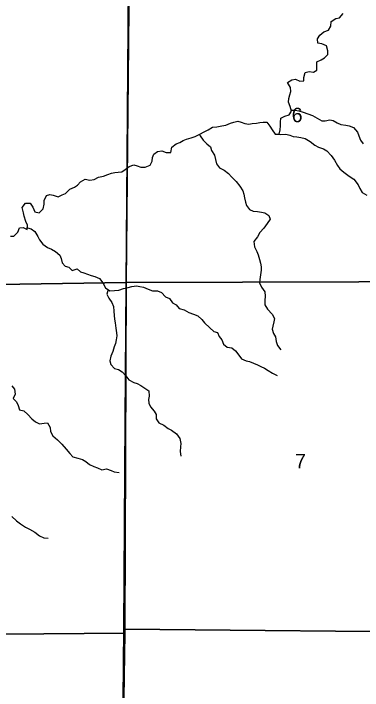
# Model space of a CAD drawing. Extents: x 1772825 to 1773716, y 1138558 to 1139032.
# Drawn here: x 1772830.846 to 1772831.349, y 1138560.049 to 1138561.027 of the extents above; entities that cross this region are included whole.
import ezdxf

# ---------------------------------------------------------------- set-up
doc = ezdxf.new("R2010")
doc.units = 0
for name, color, linetype in [('GM_X_Minor_River', 7, 'Continuous'), ('GM_X_Section', 7, 'Continuous'), ('GM_X_Section_Text', 7, 'Continuous'), ('GM_X_Township', 7, 'Continuous')]:
    doc.layers.add(name, color=color, linetype=linetype)

msp = doc.modelspace()

# ---------------------------------------------------------------- linework, layer by layer
at = {"layer": 'GM_X_Minor_River'}
for points in [[(1772830.99194, 1138560.79718), (1772830.99688, 1138560.79754), (1772831.002, 1138560.79809), (1772831.00695, 1138560.80148), (1772831.01266, 1138560.80582), (1772831.01951, 1138560.80807), (1772831.02444, 1138560.80672), (1772831.02974, 1138560.80461), (1772831.036, 1138560.80459), (1772831.04285, 1138560.8074), (1772831.04572, 1138560.81346), (1772831.0465, 1138560.81858), (1772831.04823, 1138560.8237), (1772831.05356, 1138560.82747), (1772831.05983, 1138560.82839), (1772831.06608, 1138560.8259), (1772831.07273, 1138560.82587), (1772831.07428, 1138560.83364), (1772831.08056, 1138560.83817), (1772831.08589, 1138560.84043), (1772831.09064, 1138560.84344), (1772831.09559, 1138560.84532), (1772831.10205, 1138560.84719), (1772831.10794, 1138560.84887), (1772831.11441, 1138560.85226), (1772831.12106, 1138560.85584), (1772831.12658, 1138560.85885), (1772831.13305, 1138560.86224), (1772831.13913, 1138560.86316), (1772831.14634, 1138560.86446), (1772831.15223, 1138560.86557), (1772831.1587, 1138560.86801), (1772831.16383, 1138560.86989), (1772831.16934, 1138560.871), (1772831.17445, 1138560.86965), (1772831.17976, 1138560.86773), (1772831.18526, 1138560.86676), (1772831.19039, 1138560.86788), (1772831.19627, 1138560.86804), (1772831.20121, 1138560.86897), (1772831.20615, 1138560.86971), (1772831.21128, 1138560.86988), (1772831.21581, 1138560.86378), (1772831.21901, 1138560.85846), (1772831.22354, 1138560.85256), (1772831.22923, 1138560.85215), (1772831.23059, 1138560.8586), (1772831.23099, 1138560.86448), (1772831.23082, 1138560.8696), (1772831.23142, 1138560.87548), (1772831.23713, 1138560.87849), (1772831.24359, 1138560.88017), (1772831.24703, 1138560.88566), (1772831.24516, 1138560.89231), (1772831.24253, 1138560.89878), (1772831.24312, 1138560.90408), (1772831.24466, 1138560.90939), (1772831.2462, 1138560.91413), (1772831.24527, 1138560.91982), (1772831.24113, 1138560.92705), (1772831.2476, 1138560.93101), (1772831.25254, 1138560.93194), (1772831.25879, 1138560.92906), (1772831.26486, 1138560.92923), (1772831.2647, 1138560.93435), (1772831.26643, 1138560.94118), (1772831.27233, 1138560.94305), (1772831.27858, 1138560.94169), (1772831.28372, 1138560.94471), (1772831.28337, 1138560.95078), (1772831.28358, 1138560.95704), (1772831.28967, 1138560.95986), (1772831.29461, 1138560.9625), (1772831.29938, 1138560.9676), (1772831.2994, 1138560.97292), (1772831.29735, 1138560.97976), (1772831.29053, 1138560.98282), (1772831.28503, 1138560.98379), (1772831.28449, 1138560.99025), (1772831.28792, 1138560.99517), (1772831.29364, 1138561.00026), (1772831.30029, 1138561.00251), (1772831.30392, 1138561.00838), (1772831.30433, 1138561.01521), (1772831.3108, 1138561.01955), (1772831.31631, 1138561.02047), (1772831.32127, 1138561.02671)], [(1772831.24671, 1138560.88679), (1772831.25234, 1138560.88678), (1772831.25766, 1138560.88619), (1772831.26372, 1138560.88426), (1772831.27073, 1138560.88177), (1772831.27737, 1138560.87927), (1772831.28418, 1138560.87526), (1772831.29062, 1138560.87163), (1772831.29574, 1138560.8716), (1772831.3022, 1138560.8731), (1772831.30713, 1138560.87213), (1772831.313, 1138560.86887), (1772831.31831, 1138560.8662), (1772831.32513, 1138560.86541), (1772831.33025, 1138560.86444), (1772831.33651, 1138560.86175), (1772831.34217, 1138560.85509), (1772831.34424, 1138560.85015), (1772831.34649, 1138560.84369), (1772831.35026, 1138560.83855)], [(1772831.11406, 1138560.85208), (1772831.11516, 1138560.84998), (1772831.1193, 1138560.84389), (1772831.1246, 1138560.83856), (1772831.12989, 1138560.83417), (1772831.13138, 1138560.82866), (1772831.13591, 1138560.82181), (1772831.1374, 1138560.81573), (1772831.13889, 1138560.80946), (1772831.14304, 1138560.80356), (1772831.14986, 1138560.8005), (1772831.15611, 1138560.79573), (1772831.16026, 1138560.79078), (1772831.16687, 1138560.78411), (1772831.17254, 1138560.77706), (1772831.17649, 1138560.77041), (1772831.17818, 1138560.76566), (1772831.1793, 1138560.76053), (1772831.18041, 1138560.75426), (1772831.18191, 1138560.74951), (1772831.18644, 1138560.74361), (1772831.19155, 1138560.74112), (1772831.19781, 1138560.74072), (1772831.20369, 1138560.73974), (1772831.20843, 1138560.73878), (1772831.2143, 1138560.73477), (1772831.21599, 1138560.72983), (1772831.21197, 1138560.72339), (1772831.2072, 1138560.71677), (1772831.2011, 1138560.71035), (1772831.19803, 1138560.7041), (1772831.19269, 1138560.69729), (1772831.19342, 1138560.68989), (1772831.1968, 1138560.68304), (1772831.19887, 1138560.6781), (1772831.20074, 1138560.67126), (1772831.20205, 1138560.66632), (1772831.20297, 1138560.66082), (1772831.20333, 1138560.65607), (1772831.20216, 1138560.64925), (1772831.20118, 1138560.64261), (1772831.20059, 1138560.63768), (1772831.20341, 1138560.63122), (1772831.20832, 1138560.62474), (1772831.20886, 1138560.61829), (1772831.20826, 1138560.61203), (1772831.20862, 1138560.60615), (1772831.21238, 1138560.59949), (1772831.21881, 1138560.59244), (1772831.22257, 1138560.58617), (1772831.2216, 1138560.58143), (1772831.22006, 1138560.57536), (1772831.2189, 1138560.57062), (1772831.22077, 1138560.56454), (1772831.22398, 1138560.5596), (1772831.22471, 1138560.55295), (1772831.22677, 1138560.54744), (1772831.23168, 1138560.54116)], [(1772831.22929, 1138560.85242), (1772831.23151, 1138560.85176), (1772831.23853, 1138560.8523), (1772831.2446, 1138560.85076), (1772831.24953, 1138560.84922), (1772831.25446, 1138560.84844), (1772831.26034, 1138560.84747), (1772831.26678, 1138560.84592), (1772831.27379, 1138560.84191), (1772831.28041, 1138560.83657), (1772831.28571, 1138560.8337), (1772831.29291, 1138560.8312), (1772831.29783, 1138560.82814), (1772831.30407, 1138560.82167), (1772831.30878, 1138560.81481), (1772831.31349, 1138560.80721), (1772831.3167, 1138560.80226), (1772831.32237, 1138560.79768), (1772831.33013, 1138560.79158), (1772831.33675, 1138560.78737), (1772831.34317, 1138560.77919), (1772831.34562, 1138560.77367), (1772831.34882, 1138560.76816), (1772831.35563, 1138560.76452)], [(1772830.84123, 1138560.70523), (1772830.84616, 1138560.70521), (1772830.85207, 1138560.71087), (1772830.85438, 1138560.71713), (1772830.8595, 1138560.71767), (1772830.86556, 1138560.7148), (1772830.86616, 1138560.72087), (1772830.86371, 1138560.72638), (1772830.86109, 1138560.73417), (1772830.85997, 1138560.73892), (1772830.8583, 1138560.74633), (1772830.86307, 1138560.75295), (1772830.86971, 1138560.75254), (1772830.87348, 1138560.74702), (1772830.87649, 1138560.74037), (1772830.88275, 1138560.73863), (1772830.88847, 1138560.74468), (1772830.89001, 1138560.75151), (1772830.89023, 1138560.75682), (1772830.89348, 1138560.76401), (1772830.89843, 1138560.76532), (1772830.90317, 1138560.76435), (1772830.90999, 1138560.76167), (1772830.91588, 1138560.76468), (1772830.92083, 1138560.76674), (1772830.92712, 1138560.77279), (1772830.93358, 1138560.77599), (1772830.93834, 1138560.77862), (1772830.94235, 1138560.78373), (1772830.94938, 1138560.78731), (1772830.95583, 1138560.78614), (1772830.96229, 1138560.78668), (1772830.96857, 1138560.79045), (1772830.9756, 1138560.79175), (1772830.98187, 1138560.79419), (1772830.987, 1138560.79625), (1772830.99194, 1138560.79718)], [(1772830.86578, 1138560.71703), (1772830.87145, 1138560.71553), (1772830.87637, 1138560.71172), (1772830.8807, 1138560.70449), (1772830.88315, 1138560.69955), (1772830.88805, 1138560.69346), (1772830.89486, 1138560.68849), (1772830.90036, 1138560.68638), (1772830.90661, 1138560.68313), (1772830.91247, 1138560.67779), (1772830.91473, 1138560.67304), (1772830.91584, 1138560.66659), (1772830.92056, 1138560.66163), (1772830.92568, 1138560.66047), (1772830.93059, 1138560.65533), (1772830.93744, 1138560.65796), (1772830.94235, 1138560.65357), (1772830.94728, 1138560.65203), (1772830.95278, 1138560.6503), (1772830.95808, 1138560.64819), (1772830.9632, 1138560.64684), (1772830.97002, 1138560.64397), (1772830.97455, 1138560.6375), (1772830.97869, 1138560.63046), (1772830.98494, 1138560.62626), (1772830.99139, 1138560.6268), (1772830.99785, 1138560.62715), (1772831.0045, 1138560.6294), (1772831.01115, 1138560.63108), (1772831.01647, 1138560.63258), (1772831.02331, 1138560.63331), (1772831.02824, 1138560.63253), (1772831.03317, 1138560.63137), (1772831.03999, 1138560.62849), (1772831.04643, 1138560.62638), (1772831.05345, 1138560.62635), (1772831.05951, 1138560.62367), (1772831.06499, 1138560.61757), (1772831.07105, 1138560.61489), (1772831.07501, 1138560.6088), (1772831.0805, 1138560.60574), (1772831.08466, 1138560.60079), (1772831.09205, 1138560.59848), (1772831.09868, 1138560.59504), (1772831.10531, 1138560.59236), (1772831.11194, 1138560.58986), (1772831.11742, 1138560.58491), (1772831.12158, 1138560.57995), (1772831.12895, 1138560.57271), (1772831.135, 1138560.56738), (1772831.13993, 1138560.56584), (1772831.14275, 1138560.56032), (1772831.14633, 1138560.55518), (1772831.14896, 1138560.5491), (1772831.15426, 1138560.5449), (1772831.1609, 1138560.54393), (1772831.16619, 1138560.53973), (1772831.17072, 1138560.53326), (1772831.17468, 1138560.52793), (1772831.18131, 1138560.52506), (1772831.18624, 1138560.5239), (1772831.19212, 1138560.52179), (1772831.1978, 1138560.5193), (1772831.20272, 1138560.51681), (1772831.20784, 1138560.5147), (1772831.21314, 1138560.51088), (1772831.21938, 1138560.50725), (1772831.22639, 1138560.504)], [(1772830.98232, 1138560.62802), (1772830.98055, 1138560.62154), (1772830.98337, 1138560.61545), (1772830.98752, 1138560.60936), (1772830.98996, 1138560.60347), (1772830.99069, 1138560.59664), (1772830.99123, 1138560.59037), (1772830.9914, 1138560.58544), (1772830.99233, 1138560.57994), (1772830.99362, 1138560.57234), (1772830.99454, 1138560.5657), (1772830.99471, 1138560.56095), (1772830.99412, 1138560.55545), (1772830.99296, 1138560.55014), (1772830.99123, 1138560.54522), (1772830.9893, 1138560.53859), (1772830.98623, 1138560.53158), (1772830.98468, 1138560.52495), (1772830.98637, 1138560.52001), (1772830.99128, 1138560.5141), (1772830.99735, 1138560.51237), (1772831.00246, 1138560.50931), (1772831.00775, 1138560.50322), (1772831.01228, 1138560.4977), (1772831.01947, 1138560.49368), (1772831.0244, 1138560.49233), (1772831.02932, 1138560.48966), (1772831.03538, 1138560.48546), (1772831.04125, 1138560.48164), (1772831.04159, 1138560.47424), (1772831.04062, 1138560.46931), (1772831.04098, 1138560.46418), (1772831.04361, 1138560.45867), (1772831.04852, 1138560.45258), (1772831.05154, 1138560.44744), (1772831.05151, 1138560.44118), (1772831.05566, 1138560.43566), (1772831.06267, 1138560.43222), (1772831.06891, 1138560.42726), (1772831.07383, 1138560.42496), (1772831.08083, 1138560.41962), (1772831.08593, 1138560.41314), (1772831.08741, 1138560.40555), (1772831.08663, 1138560.40081), (1772831.08623, 1138560.39436), (1772831.08734, 1138560.38752)], [(1772830.84351, 1138560.48893), (1772830.84729, 1138560.48417), (1772830.84839, 1138560.47696), (1772830.84552, 1138560.4709), (1772830.85024, 1138560.46594), (1772830.8525, 1138560.46043), (1772830.85437, 1138560.45416), (1772830.86082, 1138560.453), (1772830.86649, 1138560.44766), (1772830.87215, 1138560.44119), (1772830.87745, 1138560.43699), (1772830.88351, 1138560.43412), (1772830.88997, 1138560.43523), (1772830.89471, 1138560.43559), (1772830.89867, 1138560.42893), (1772830.89902, 1138560.42305), (1772830.9026, 1138560.41658), (1772830.90922, 1138560.41124), (1772830.91564, 1138560.40476), (1772830.92188, 1138560.39753), (1772830.92716, 1138560.39143), (1772830.93151, 1138560.38667), (1772830.93871, 1138560.38436), (1772830.94516, 1138560.38263), (1772830.95008, 1138560.37976), (1772830.95538, 1138560.37556), (1772830.96182, 1138560.37269), (1772830.96674, 1138560.37058), (1772830.97318, 1138560.3679), (1772830.98002, 1138560.36901), (1772830.98646, 1138560.36651), (1772830.9912, 1138560.36479), (1772830.99822, 1138560.364)], [(1772830.84345, 1138560.30034), (1772830.85006, 1138560.29386), (1772830.85593, 1138560.28985), (1772830.86293, 1138560.2847), (1772830.8688, 1138560.28183), (1772830.87637, 1138560.27781), (1772830.88337, 1138560.27247), (1772830.88962, 1138560.2696), (1772830.89569, 1138560.269)]]:
    msp.add_lwpolyline(points, dxfattribs=at)
at = {"layer": 'GM_X_Section'}
for points in [[(1772830.50893, 1138561.13078), (1772831.01293, 1138561.13184), (1772831.00818, 1138560.6381), (1772830.48689, 1138560.63014), (1772830.4951, 1138561.13106)], [(1772831.01293, 1138561.13184), (1772831.50994, 1138561.13331), (1772831.51219, 1138560.63952), (1772831.00818, 1138560.6381)], [(1772830.48689, 1138560.63014), (1772831.00818, 1138560.6381), (1772831.0066, 1138560.13752), (1772831.00637, 1138560.13184), (1772830.47981, 1138560.12771)], [(1772831.00818, 1138560.6381), (1772831.51219, 1138560.63952), (1772831.51303, 1138560.13287), (1772831.0066, 1138560.13752)], [(1772831.0066, 1138560.13752), (1772831.51303, 1138560.13287), (1772831.50632, 1138559.63232), (1772830.99854, 1138559.63168), (1772831.00637, 1138560.13184)], [(1772830.47981, 1138560.12771), (1772831.00637, 1138560.13184), (1772830.99854, 1138559.63168), (1772830.4786, 1138559.62657)]]:
    msp.add_lwpolyline(points, close=True, dxfattribs=at)
at = {"layer": 'GM_X_Township'}
for points in [[(1772828.93513, 1138561.13617), (1772829.26496, 1138561.13428), (1772829.37021, 1138561.13493), (1772829.49747, 1138561.13472), (1772829.99819, 1138561.12929), (1772830.00504, 1138561.12927), (1772830.49526, 1138561.12804), (1772830.51059, 1138561.12809), (1772831.01179, 1138561.12989), (1772831.00806, 1138560.6364), (1772831.00657, 1138560.43995), (1772831.00428, 1138560.13753), (1772830.99963, 1138559.63002)], [(1772832.15791, 1138561.13315), (1772831.51166, 1138561.13178), (1772831.48414, 1138561.13158), (1772831.01179, 1138561.12989), (1772831.00806, 1138560.6364), (1772831.00657, 1138560.43995), (1772831.00428, 1138560.13753), (1772830.99963, 1138559.63002), (1772830.9993, 1138559.59418), (1772830.9995, 1138559.56476), (1772830.99182, 1138559.12687), (1772830.98387, 1138558.62359), (1772830.98387, 1138558.61827), (1772830.98183, 1138558.12305), (1772831.48008, 1138558.12193), (1772831.48395, 1138558.12196), (1772831.99495, 1138558.11965), (1772832.15791, 1138558.11883)]]:
    msp.add_lwpolyline(points, dxfattribs=at)

# ---------------------------------------------------------------- texts
at = {"layer": 'GM_X_Section_Text'}
for s, p in [('6', (1772831.24729, 1138560.86957)), ('7', (1772831.25208, 1138560.36983))]:
    msp.add_text(s, height=0.02093, rotation=0.00001, dxfattribs=at).set_placement(p)

doc.saveas('drawing.dxf')
